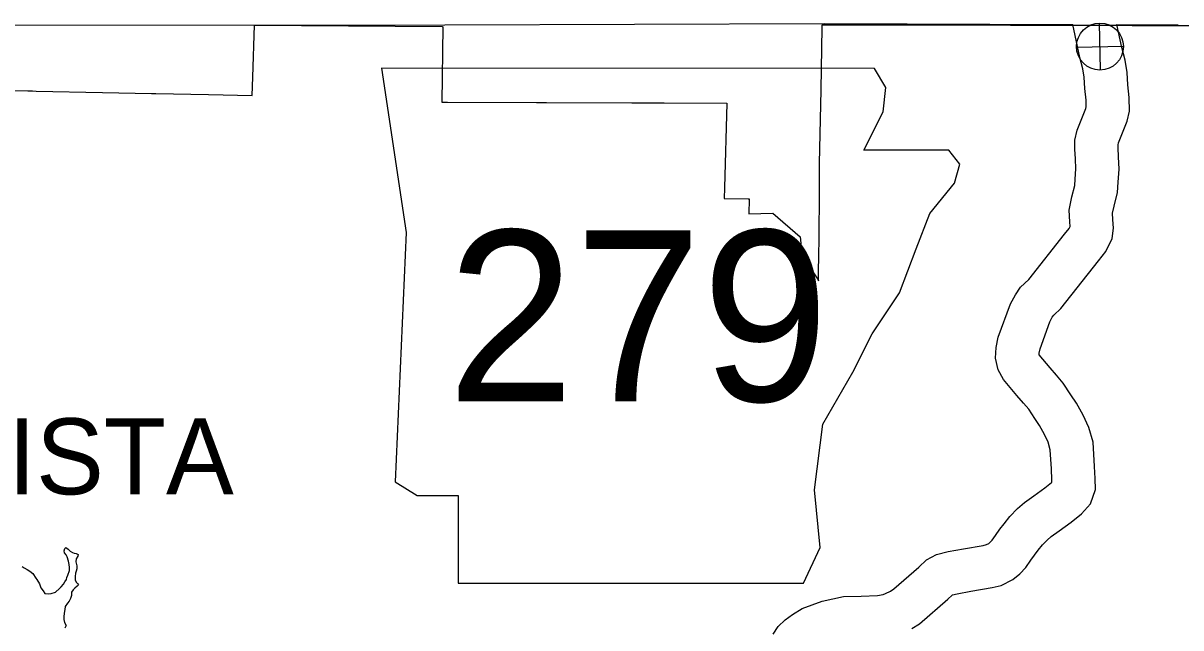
# Model space of a CAD drawing. Extents: x 77230 to 630905, y 790554 to 1662844.
# Drawn here: x 197917 to 213996, y 1629827 to 1638233 of the extents above; entities that cross this region are included whole.
import ezdxf

# ---------------------------------------------------------------- set-up
doc = ezdxf.new("R2010")
doc.units = 0
for name, color, linetype in [('Level 12', 7, 'Continuous'), ('Level 14', 7, 'Continuous'), ('Level 17', 7, 'Continuous'), ('Level 22', 7, 'Continuous'), ('Level 24', 7, 'Continuous'), ('Level 27', 7, 'Continuous'), ('Level 34', 7, 'Continuous')]:
    doc.layers.add(name, color=color, linetype=linetype)

msp = doc.modelspace()

# ---------------------------------------------------------------- linework, layer by layer
at = {"layer": 'Level 12'}
msp.add_lwpolyline([(197766, 1637296), (197982, 1637291), (198035, 1637290), (198045, 1637290), (198098, 1637289), (199017, 1637271), (199700, 1637256), (199761, 1637255), (200491, 1637240), (201099, 1637228), (201107, 1637481), (201128, 1638205), (203737, 1638184), (203747, 1638183), (203733, 1637134), (203811, 1637134), (205048, 1637130), (205186, 1637129), (206370, 1637125), (206377, 1637125), (206809, 1637123), (206822, 1637123), (207692, 1637120), (207656, 1635945), (207651, 1635793), (207659, 1635793), (207988, 1635792), (207999, 1635792), (207999, 1635786), (207999, 1635786), (207996, 1635582), (208331, 1635592), (208707, 1635262), (208752, 1634848), (208892, 1634760), (208957, 1634665), (208962, 1634652), (208962, 1634762), (208963, 1634829), (208965, 1634887), (208966, 1634897), (208976, 1635788), (208976, 1636283), (209001, 1637306), (209014, 1638173), (209014, 1638211), (209512, 1638210), (210287, 1638209), (211068, 1638207), (211628, 1638206), (211915, 1638205), (212198, 1638205), (212478, 1638204), (212706, 1638203), (213137, 1638203), (213318, 1638202), (213910, 1638201), (214311, 1638200)], dxfattribs=at)
at = {"layer": 'Level 14'}
for points in [[(183699, 1638115), (187206, 1638149), (192449, 1638139), (197792, 1638203), (203774, 1638211), (209041, 1638230), (212495, 1638216)], [(213109, 1638213), (213959, 1638210)]]:
    msp.add_lwpolyline(points, dxfattribs=at)
at = {"layer": 'Level 17'}
for points in [[(198493, 1630872), (198487, 1630896), (198496, 1630932), (198508, 1630944), (198540, 1630922), (198571, 1630894), (198601, 1630875), (198627, 1630863), (198655, 1630859), (198683, 1630849), (198675, 1630825), (198655, 1630785), (198649, 1630743), (198662, 1630689), (198662, 1630649), (198654, 1630613), (198642, 1630585), (198641, 1630541), (198641, 1630494), (198655, 1630463), (198673, 1630445), (198687, 1630423), (198665, 1630407), (198634, 1630378), (198610, 1630356), (198588, 1630322), (198588, 1630276), (198573, 1630236), (198557, 1630198), (198531, 1630168), (198499, 1630125), (198494, 1630083), (198486, 1630029), (198482, 1629981), (198484, 1629941), (198493, 1629903), (198513, 1629859), (198497, 1629821)], [(197903, 1630679), (197929, 1630663), (197971, 1630639), (198009, 1630617), (198053, 1630583), (198091, 1630517), (198105, 1630501), (198142, 1630438), (198162, 1630384), (198194, 1630342), (198220, 1630306), (198268, 1630302), (198306, 1630306), (198364, 1630325), (198422, 1630375), (198444, 1630399), (198477, 1630432), (198497, 1630466), (198517, 1630500), (198523, 1630528), (198537, 1630560), (198560, 1630622), (198562, 1630666), (198558, 1630708), (198549, 1630752), (198529, 1630816), (198515, 1630840), (198493, 1630872)]]:
    msp.add_lwpolyline(points, dxfattribs=at)
at = {"layer": 'Level 22'}
for points in [[(211970, 1632735), (211883, 1632865), (211810, 1632950), (211720, 1633057), (211535, 1633278), (211459, 1633413), (211424, 1633574), (211433, 1633723), (211461, 1633866), (211630, 1634330), (211699, 1634458), (211771, 1634563), (211884, 1634671), (212382, 1635299), (212443, 1635378), (212457, 1635405), (212454, 1635473), (212445, 1635635), (212483, 1635819), (212522, 1635975), (212529, 1636066), (212539, 1636209), (212532, 1636347), (212525, 1636481), (212525, 1636608), (212557, 1636745), (212619, 1636905), (212677, 1637046), (212681, 1637068), (212679, 1637163), (212663, 1637324), (212653, 1637482), (212636, 1637599), (212594, 1637755), (212495, 1638216)], [(212469, 1633067), (212362, 1633229), (212267, 1633339), (212180, 1633443), (212030, 1633621), (212028, 1633625), (212029, 1633647), (212041, 1633705), (212178, 1634083), (212211, 1634144), (212231, 1634172), (212328, 1634265), (212854, 1634928), (212955, 1635058), (213043, 1635237), (213059, 1635381), (213053, 1635504), (213048, 1635590), (213068, 1635687), (213116, 1635879), (213127, 1636021), (213140, 1636202), (213132, 1636376), (213125, 1636499), (213125, 1636540), (213132, 1636567), (213176, 1636684), (213252, 1636868), (213283, 1637011), (213279, 1637200), (213261, 1637375), (213250, 1637545), (213225, 1637720), (213177, 1637896), (213109, 1638213)], [(210259, 1629818), (210365, 1629881), (210761, 1630227), (210819, 1630281), (210826, 1630285), (210891, 1630302), (211080, 1630335), (211375, 1630386), (211500, 1630417), (211664, 1630497), (211760, 1630580), (211844, 1630668), (211911, 1630766), (211963, 1630838), (212016, 1630905), (212075, 1630982), (212138, 1631046), (212196, 1631096), (212307, 1631175), (212471, 1631298), (212617, 1631411), (212739, 1631553), (212809, 1631752), (212805, 1631904), (212798, 1632070), (212776, 1632406), (212716, 1632613), (212639, 1632785), (212547, 1632949), (212470, 1633066)], [(208336, 1629738), (208404, 1629844), (208499, 1629937), (208604, 1630012), (208738, 1630097), (208877, 1630149), (209015, 1630200), (209161, 1630231), (209310, 1630261), (209554, 1630267), (209783, 1630276), (209863, 1630292), (209894, 1630303), (209962, 1630339), (210011, 1630369), (210358, 1630672), (210463, 1630771), (210604, 1630848), (210766, 1630889), (210976, 1630926), (211252, 1630974), (211295, 1630984), (211330, 1631001), (211345, 1631015), (211377, 1631048), (211420, 1631111), (211483, 1631199), (211542, 1631273), (211621, 1631377), (211729, 1631486), (211826, 1631569), (211954, 1631660), (212108, 1631775), (212201, 1631847), (212206, 1631854), (212205, 1631883), (212199, 1632038), (212181, 1632302), (212151, 1632406), (212103, 1632515), (212034, 1632638), (211969, 1632737)]]:
    msp.add_lwpolyline(points, dxfattribs=at)
at = {"layer": 'Level 24'}
msp.add_lwpolyline([(202895, 1637607), (203237, 1635323), (203085, 1631859), (203390, 1631668), (203961, 1631668), (203961, 1630450), (208757, 1630450), (208985, 1630945), (208909, 1631745), (209023, 1632658), (209442, 1633381), (209709, 1633914), (210089, 1634485), (210318, 1635094), (210508, 1635589), (210851, 1636008), (210927, 1636274), (210774, 1636465), (209594, 1636465), (209861, 1636998), (209899, 1637340), (209741, 1637603)], close=True, dxfattribs=at)
at = {"layer": 'Level 34'}
for p, q in [((212880, 1637582), (212865, 1638233)), ((212547, 1637900), (213198, 1637915))]:
    msp.add_line(p, q, dxfattribs=at)
msp.add_circle((212873, 1637907), 326, dxfattribs=at)

# ---------------------------------------------------------------- texts
at = {"layer": 'Level 24'}
msp.add_text('279', height=2376, dxfattribs=at).set_placement((203808, 1632977))
at = {"layer": 'Level 27'}
msp.add_text('VISTA', height=1056, dxfattribs=at).set_placement((196762, 1631683))

doc.saveas('drawing.dxf')
